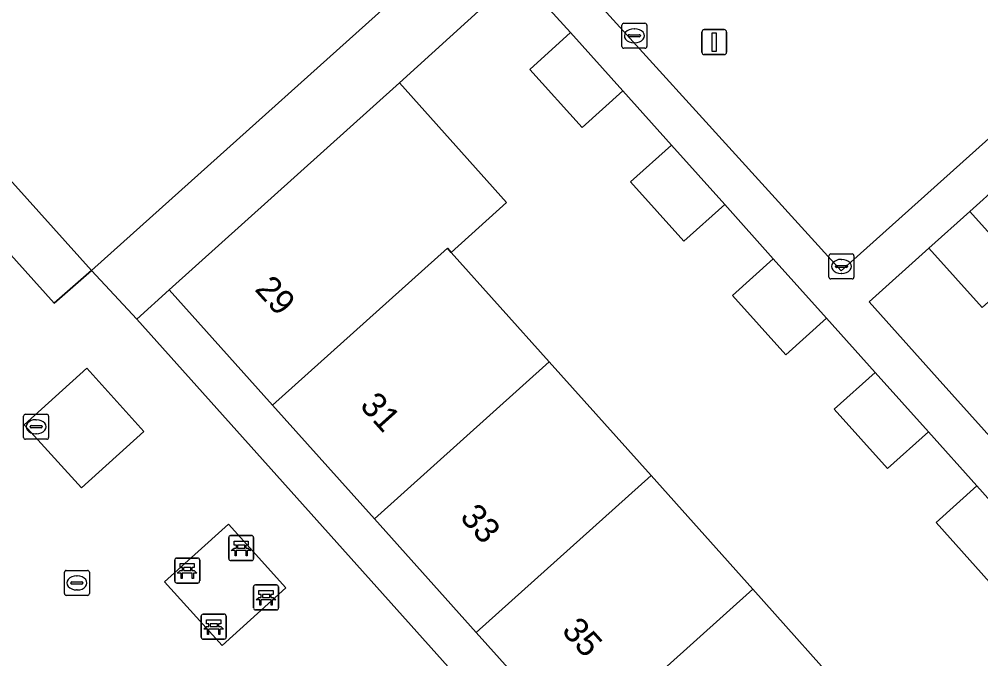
# Model space of a CAD drawing. Extents: x 162172 to 163187, y 382874 to 383685.
# Drawn here: x 162882.93 to 162921.45, y 383376.66 to 383402.27 of the extents above; entities that cross this region are included whole.
import ezdxf

# ---------------------------------------------------------------- set-up
doc = ezdxf.new("R2010")
doc.units = 0
for name, color, linetype in [('IMGEO_Bank', 7, 'Continuous'), ('IMGEO_Erf', 7, 'Continuous'), ('IMGEO_Groenvoorziening', 7, 'Continuous'), ('IMGEO_Kolk', 7, 'Continuous'), ('IMGEO_Lichtmast', 7, 'Continuous'), ('IMGEO_Pand', 7, 'Continuous'), ('IMGEO_Pand_nummerreeks', 7, 'Continuous'), ('IMGEO_Parkeervlak_open', 7, 'Continuous'), ('IMGEO_Rioolput', 7, 'Continuous'), ('IMGEO_Voetpad_open', 7, 'Continuous')]:
    doc.layers.add(name, color=color, linetype=linetype)

msp = doc.modelspace()

# ---------------------------------------------------------------- linework, layer by layer
at = {"layer": 'IMGEO_Bank'}
for p, q in [((162891.322, 383380.665), (162891.322, 383381.506)), ((162891.322, 383381.506), (162891.322, 383380.665)), ((162891.397, 383381.59), (162892.238, 383381.59)), ((162892.238, 383381.59), (162891.397, 383381.59)), ((162892.322, 383381.515), (162892.322, 383380.674)), ((162892.322, 383380.674), (162892.322, 383381.515)), ((162891.631, 383381.096), (162891.631, 383381.202)), ((162891.675, 383381.202), (162891.675, 383381.096)), ((162891.963, 383381.208), (162891.681, 383381.208)), ((162891.969, 383381.096), (162891.969, 383381.202)), ((162892.013, 383381.202), (162892.013, 383381.096)), ((162892.019, 383380.988), (162891.626, 383380.988)), ((162891.681, 383381.09), (162891.963, 383381.09)), ((162889.16, 383379.765), (162889.16, 383380.606)), ((162889.16, 383380.606), (162889.16, 383379.765)), ((162889.235, 383380.69), (162890.076, 383380.69)), ((162890.076, 383380.69), (162889.235, 383380.69)), ((162890.16, 383380.615), (162890.16, 383379.774)), ((162890.16, 383379.774), (162890.16, 383380.615)), ((162892.247, 383380.59), (162891.406, 383380.59)), ((162891.406, 383380.59), (162892.247, 383380.59)), ((162889.857, 383380.088), (162889.464, 383380.088)), ((162889.469, 383380.196), (162889.469, 383380.302)), ((162889.513, 383380.302), (162889.513, 383380.196)), ((162889.801, 383380.308), (162889.519, 383380.308)), ((162889.519, 383380.19), (162889.801, 383380.19)), ((162889.807, 383380.196), (162889.807, 383380.302)), ((162889.851, 383380.302), (162889.851, 383380.196)), ((162890.085, 383379.69), (162889.244, 383379.69)), ((162889.244, 383379.69), (162890.085, 383379.69)), ((162892.393, 383379.614), (162893.234, 383379.614)), ((162893.234, 383379.614), (162892.393, 383379.614)), ((162892.318, 383378.689), (162892.318, 383379.53)), ((162892.318, 383379.53), (162892.318, 383378.689)), ((162892.627, 383379.12), (162892.627, 383379.226)), ((162892.671, 383379.226), (162892.671, 383379.12)), ((162892.959, 383379.232), (162892.677, 383379.232)), ((162892.965, 383379.12), (162892.965, 383379.226)), ((162893.009, 383379.226), (162893.009, 383379.12)), ((162893.318, 383379.539), (162893.318, 383378.698)), ((162893.318, 383378.698), (162893.318, 383379.539)), ((162893.015, 383379.012), (162892.622, 383379.012)), ((162892.677, 383379.114), (162892.959, 383379.114)), ((162890.297, 383378.442), (162891.138, 383378.442)), ((162891.138, 383378.442), (162890.297, 383378.442)), ((162893.243, 383378.614), (162892.402, 383378.614)), ((162892.402, 383378.614), (162893.243, 383378.614)), ((162890.222, 383377.517), (162890.222, 383378.358)), ((162890.222, 383378.358), (162890.222, 383377.517)), ((162890.531, 383377.948), (162890.531, 383378.054)), ((162890.575, 383378.054), (162890.575, 383377.948)), ((162890.863, 383378.06), (162890.581, 383378.06)), ((162890.869, 383377.948), (162890.869, 383378.054)), ((162890.913, 383378.054), (162890.913, 383377.948)), ((162891.222, 383378.367), (162891.222, 383377.526)), ((162891.222, 383377.526), (162891.222, 383378.367)), ((162890.919, 383377.84), (162890.526, 383377.84)), ((162890.581, 383377.942), (162890.863, 383377.942)), ((162891.147, 383377.442), (162890.306, 383377.442)), ((162890.306, 383377.442), (162891.147, 383377.442))]:
    msp.add_line(p, q, dxfattribs=at)
for points in [[(162891.625, 383381.208), (162891.539, 383381.208), (162891.539, 383381.369), (162892.102, 383381.369), (162892.102, 383381.208), (162892.019, 383381.208)], [(162891.569, 383380.988), (162891.427, 383380.988), (162891.539, 383381.09), (162891.625, 383381.09)], [(162891.619, 383380.981), (162891.619, 383380.774), (162891.576, 383380.774), (162891.576, 383380.981)], [(162892.019, 383381.09), (162892.102, 383381.09), (162892.214, 383380.988), (162892.075, 383380.988)], [(162892.069, 383380.981), (162892.069, 383380.774), (162892.025, 383380.774), (162892.025, 383380.981)], [(162889.463, 383380.308), (162889.377, 383380.308), (162889.377, 383380.469), (162889.94, 383380.469), (162889.94, 383380.308), (162889.857, 383380.308)], [(162889.407, 383380.088), (162889.265, 383380.088), (162889.377, 383380.19), (162889.463, 383380.19)], [(162889.457, 383380.081), (162889.457, 383379.874), (162889.414, 383379.874), (162889.414, 383380.081)], [(162889.857, 383380.19), (162889.94, 383380.19), (162890.052, 383380.088), (162889.913, 383380.088)], [(162889.907, 383380.081), (162889.907, 383379.874), (162889.863, 383379.874), (162889.863, 383380.081)], [(162892.621, 383379.232), (162892.535, 383379.232), (162892.535, 383379.393), (162893.098, 383379.393), (162893.098, 383379.232), (162893.015, 383379.232)], [(162892.565, 383379.012), (162892.423, 383379.012), (162892.535, 383379.114), (162892.621, 383379.114)], [(162892.615, 383379.005), (162892.615, 383378.798), (162892.572, 383378.798), (162892.572, 383379.005)], [(162893.015, 383379.114), (162893.098, 383379.114), (162893.21, 383379.012), (162893.071, 383379.012)], [(162893.065, 383379.005), (162893.065, 383378.798), (162893.021, 383378.798), (162893.021, 383379.005)], [(162890.525, 383378.06), (162890.439, 383378.06), (162890.439, 383378.221), (162891.002, 383378.221), (162891.002, 383378.06), (162890.919, 383378.06)], [(162890.469, 383377.84), (162890.327, 383377.84), (162890.439, 383377.942), (162890.525, 383377.942)], [(162890.519, 383377.833), (162890.519, 383377.626), (162890.476, 383377.626), (162890.476, 383377.833)], [(162890.919, 383377.942), (162891.002, 383377.942), (162891.114, 383377.84), (162890.975, 383377.84)], [(162890.969, 383377.833), (162890.969, 383377.626), (162890.925, 383377.626), (162890.925, 383377.833)]]:
    msp.add_lwpolyline(points, dxfattribs=at)
for centre, radius, start, end in [((162891.4, 383381.512), 0.0779, 92.4484, 184.2845), ((162891.4, 383381.512), 0.0779, 92.4484, 184.2845), ((162892.244, 383381.512), 0.0779, 2.4484, 94.2845), ((162892.244, 383381.512), 0.0779, 2.4484, 94.2845), ((162891.624, 383381.201), 0.00671, 2.8957, 87.1043), ((162891.681, 383381.201), 0.00671, 92.8957, 177.1043), ((162891.963, 383381.201), 0.00671, 2.8957, 87.1043), ((162892.02, 383381.201), 0.00671, 92.8957, 177.1043), ((162891.569, 383380.981), 0.00671, 2.8957, 87.1043), ((162891.626, 383380.981), 0.00671, 92.8957, 177.1043), ((162891.624, 383381.097), 0.00671, 272.8957, 357.1043), ((162891.681, 383381.097), 0.00671, 182.8957, 267.1043), ((162891.963, 383381.097), 0.00671, 272.8957, 357.1043), ((162892.02, 383381.097), 0.00671, 182.8957, 267.1043), ((162892.018, 383380.981), 0.00671, 2.8957, 87.1043), ((162892.075, 383380.981), 0.00671, 92.8957, 177.1043), ((162889.238, 383380.612), 0.0779, 92.4484, 184.2845), ((162889.238, 383380.612), 0.0779, 92.4484, 184.2845), ((162890.082, 383380.612), 0.0779, 2.4484, 94.2845), ((162890.082, 383380.612), 0.0779, 2.4484, 94.2845), ((162891.4, 383380.668), 0.0779, 182.4484, 274.2845), ((162891.4, 383380.668), 0.0779, 182.4484, 274.2845), ((162892.244, 383380.668), 0.0779, 272.4484, 4.2845), ((162892.244, 383380.668), 0.0779, 272.4484, 4.2845), ((162889.407, 383380.081), 0.00671, 2.8957, 87.1043), ((162889.464, 383380.081), 0.00671, 92.8957, 177.1043), ((162889.462, 383380.301), 0.00671, 2.8957, 87.1043), ((162889.462, 383380.197), 0.00671, 272.8957, 357.1043), ((162889.519, 383380.301), 0.00671, 92.8957, 177.1043), ((162889.519, 383380.197), 0.00671, 182.8957, 267.1043), ((162889.801, 383380.301), 0.00671, 2.8957, 87.1043), ((162889.801, 383380.197), 0.00671, 272.8957, 357.1043), ((162889.858, 383380.301), 0.00671, 92.8957, 177.1043), ((162889.858, 383380.197), 0.00671, 182.8957, 267.1043), ((162889.856, 383380.081), 0.00671, 2.8957, 87.1043), ((162889.913, 383380.081), 0.00671, 92.8957, 177.1043), ((162889.238, 383379.768), 0.0779, 182.4484, 274.2845), ((162889.238, 383379.768), 0.0779, 182.4484, 274.2845), ((162890.082, 383379.768), 0.0779, 272.4484, 4.2845), ((162890.082, 383379.768), 0.0779, 272.4484, 4.2845), ((162892.396, 383379.536), 0.0779, 92.4484, 184.2845), ((162892.396, 383379.536), 0.0779, 92.4484, 184.2845), ((162893.24, 383379.536), 0.0779, 2.4484, 94.2845), ((162893.24, 383379.536), 0.0779, 2.4484, 94.2845), ((162892.62, 383379.225), 0.00671, 2.8957, 87.1043), ((162892.677, 383379.225), 0.00671, 92.8957, 177.1043), ((162892.959, 383379.225), 0.00671, 2.8957, 87.1043), ((162893.016, 383379.225), 0.00671, 92.8957, 177.1043), ((162892.565, 383379.005), 0.00671, 2.8957, 87.1043), ((162892.622, 383379.005), 0.00671, 92.8957, 177.1043), ((162892.62, 383379.121), 0.00671, 272.8957, 357.1043), ((162892.677, 383379.121), 0.00671, 182.8957, 267.1043), ((162892.959, 383379.121), 0.00671, 272.8957, 357.1043), ((162893.016, 383379.121), 0.00671, 182.8957, 267.1043), ((162893.014, 383379.005), 0.00671, 2.8957, 87.1043), ((162893.071, 383379.005), 0.00671, 92.8957, 177.1043), ((162890.3, 383378.364), 0.0779, 92.4484, 184.2845), ((162890.3, 383378.364), 0.0779, 92.4484, 184.2845), ((162891.144, 383378.364), 0.0779, 2.4484, 94.2845), ((162891.144, 383378.364), 0.0779, 2.4484, 94.2845), ((162892.396, 383378.692), 0.0779, 182.4484, 274.2845), ((162892.396, 383378.692), 0.0779, 182.4484, 274.2845), ((162893.24, 383378.692), 0.0779, 272.4484, 4.2845), ((162893.24, 383378.692), 0.0779, 272.4484, 4.2845), ((162890.524, 383378.053), 0.00671, 2.8957, 87.1043), ((162890.581, 383378.053), 0.00671, 92.8957, 177.1043), ((162890.863, 383378.053), 0.00671, 2.8957, 87.1043), ((162890.92, 383378.053), 0.00671, 92.8957, 177.1043), ((162890.469, 383377.833), 0.00671, 2.8957, 87.1043), ((162890.526, 383377.833), 0.00671, 92.8957, 177.1043), ((162890.524, 383377.949), 0.00671, 272.8957, 357.1043), ((162890.581, 383377.949), 0.00671, 182.8957, 267.1043), ((162890.863, 383377.949), 0.00671, 272.8957, 357.1043), ((162890.92, 383377.949), 0.00671, 182.8957, 267.1043), ((162890.918, 383377.833), 0.00671, 2.8957, 87.1043), ((162890.975, 383377.833), 0.00671, 92.8957, 177.1043), ((162890.3, 383377.52), 0.0779, 182.4484, 274.2845), ((162890.3, 383377.52), 0.0779, 182.4484, 274.2845), ((162891.144, 383377.52), 0.0779, 272.4484, 4.2845), ((162891.144, 383377.52), 0.0779, 272.4484, 4.2845)]:
    msp.add_arc(centre, radius, start, end, dxfattribs=at)
at = {"layer": 'IMGEO_Erf'}
msp.add_lwpolyline([(162867.584, 383409.558), (162884.33, 383390.898), (162885.821, 383392.207), (162869.056, 383410.879)], close=True, dxfattribs=at)
for points in [[(162921.796, 383379.725), (162919.66, 383382.107), (162921.297, 383383.575), (162919.353, 383385.744), (162917.716, 383384.276), (162915.579, 383386.658), (162917.217, 383388.126), (162915.273, 383390.294), (162913.636, 383388.826), (162911.5, 383391.208), (162913.137, 383392.676), (162911.193, 383394.845), (162909.556, 383393.377), (162907.42, 383395.759), (162909.057, 383397.227), (162907.113, 383399.395), (162905.476, 383397.927), (162903.386, 383400.258), (162905.017, 383401.733), (162902.923, 383404.039), (162898.159, 383399.714), (162902.454, 383394.929), (162900.234, 383392.929), (162904.163, 383388.542), (162908.241, 383383.989), (162912.319, 383379.437), (162916.396, 383374.884)], [(162923.447, 383396.762), (162921.007, 383394.572), (162923.145, 383392.191)], [(162921.508, 383390.721), (162919.37, 383393.102), (162916.972, 383390.949), (162919.702, 383387.909), (162924.059, 383383.057)], [(162905.318, 383373.159), (162901.238, 383377.709), (162897.157, 383382.259), (162893.077, 383386.809), (162888.938, 383391.424), (162887.637, 383390.257), (162916.26, 383358.318)]]:
    msp.add_lwpolyline(points, dxfattribs=at)
at = {"layer": 'IMGEO_Groenvoorziening'}
for points in [[(162887.925, 383385.756), (162885.634, 383388.289), (162883.134, 383386.028), (162885.425, 383383.495)], [(162893.616, 383379.498), (162891.313, 383382.047), (162888.752, 383379.734), (162891.055, 383377.185)]]:
    msp.add_lwpolyline(points, close=True, dxfattribs=at)
at = {"layer": 'IMGEO_Kolk'}
for p, q in [((162907.071, 383401.179), (162907.071, 383402.031)), ((162907.146, 383402.105), (162907.998, 383402.105)), ((162908.072, 383402.031), (162908.072, 383401.179)), ((162907.33, 383401.599), (162907.33, 383401.611)), ((162907.768, 383401.562), (162907.37, 383401.562)), ((162907.373, 383401.648), (162907.771, 383401.648)), ((162907.559, 383401.885), (162907.584, 383401.885)), ((162907.814, 383401.611), (162907.814, 383401.599)), ((162907.582, 383401.325), (162907.557, 383401.325)), ((162907.998, 383401.105), (162907.146, 383401.105)), ((162915.368, 383391.942), (162915.368, 383392.794)), ((162915.443, 383392.868), (162916.295, 383392.868)), ((162916.369, 383392.794), (162916.369, 383391.942)), ((162915.627, 383392.362), (162915.627, 383392.374)), ((162916.065, 383392.325), (162915.667, 383392.325)), ((162915.67, 383392.411), (162916.068, 383392.411)), ((162915.856, 383392.648), (162915.881, 383392.648)), ((162916.111, 383392.374), (162916.111, 383392.362)), ((162915.879, 383392.088), (162915.854, 383392.088)), ((162916.295, 383391.868), (162915.443, 383391.868)), ((162884.743, 383379.266), (162884.743, 383380.118)), ((162884.818, 383380.192), (162885.67, 383380.192)), ((162885.231, 383379.972), (162885.256, 383379.972)), ((162885.744, 383380.118), (162885.744, 383379.266)), ((162885.002, 383379.686), (162885.002, 383379.698)), ((162885.44, 383379.649), (162885.042, 383379.649)), ((162885.045, 383379.735), (162885.443, 383379.735)), ((162885.486, 383379.698), (162885.486, 383379.686)), ((162885.67, 383379.192), (162884.818, 383379.192)), ((162885.254, 383379.412), (162885.229, 383379.412))]:
    msp.add_line(p, q, dxfattribs=at)
for points in [[(162907.071, 383401.179), (162907.071, 383402.031)], [(162907.146, 383402.105), (162907.998, 383402.105)], [(162908.072, 383402.031), (162908.072, 383401.179)], [(162907.998, 383401.105), (162907.146, 383401.105)], [(162915.368, 383391.942), (162915.368, 383392.794)], [(162915.443, 383392.868), (162916.295, 383392.868)], [(162916.369, 383392.794), (162916.369, 383391.942)], [(162916.295, 383391.868), (162915.443, 383391.868)], [(162884.743, 383379.266), (162884.743, 383380.118)], [(162884.818, 383380.192), (162885.67, 383380.192)], [(162885.744, 383380.118), (162885.744, 383379.266)], [(162885.67, 383379.192), (162884.818, 383379.192)]]:
    msp.add_lwpolyline(points, dxfattribs=at)
for centre, radius, start, end in [((162907.148, 383402.029), 0.0765, 91.552, 178.448), ((162907.148, 383402.029), 0.0765, 91.552, 178.448), ((162907.996, 383402.029), 0.0765, 1.552, 88.448), ((162907.996, 383402.029), 0.0765, 1.552, 88.448), ((162907.37, 383401.608), 0.0403, 85.8775, 175.7526), ((162907.367, 383401.598), 0.0366, 178.938, 274.7102), ((162907.771, 383401.605), 0.043, 264.8664, 352.4533), ((162907.775, 383401.61), 0.0386, 1.7309, 96.639), ((162907.148, 383401.181), 0.0765, 181.552, 268.448), ((162907.148, 383401.181), 0.0765, 181.552, 268.448), ((162907.996, 383401.181), 0.0765, 271.552, 358.448), ((162907.996, 383401.181), 0.0765, 271.552, 358.448), ((162915.445, 383392.792), 0.0765, 91.552, 178.448), ((162915.445, 383392.792), 0.0765, 91.552, 178.448), ((162916.293, 383392.792), 0.0765, 1.552, 88.448), ((162916.293, 383392.792), 0.0765, 1.552, 88.448), ((162915.667, 383392.371), 0.0403, 85.8775, 175.7526), ((162915.664, 383392.361), 0.0366, 178.938, 274.7102), ((162916.068, 383392.368), 0.043, 264.8664, 352.4533), ((162916.072, 383392.373), 0.0386, 1.7309, 96.639), ((162915.445, 383391.944), 0.0765, 181.552, 268.448), ((162915.445, 383391.944), 0.0765, 181.552, 268.448), ((162916.293, 383391.944), 0.0765, 271.552, 358.448), ((162916.293, 383391.944), 0.0765, 271.552, 358.448), ((162884.82, 383380.116), 0.0765, 91.552, 178.448), ((162884.82, 383380.116), 0.0765, 91.552, 178.448), ((162885.668, 383380.116), 0.0765, 1.552, 88.448), ((162885.668, 383380.116), 0.0765, 1.552, 88.448), ((162885.042, 383379.695), 0.0403, 85.8775, 175.7526), ((162885.039, 383379.685), 0.0366, 178.938, 274.7102), ((162885.443, 383379.692), 0.043, 264.8664, 352.4533), ((162885.447, 383379.697), 0.0386, 1.7309, 96.639), ((162884.82, 383379.268), 0.0765, 181.552, 268.448), ((162884.82, 383379.268), 0.0765, 181.552, 268.448), ((162885.668, 383379.268), 0.0765, 271.552, 358.448), ((162885.668, 383379.268), 0.0765, 271.552, 358.448)]:
    msp.add_arc(centre, radius, start, end, dxfattribs=at)
for centre, major_axis, ratio, start_param, end_param in [((162907.558, 383401.605), (-0.387, 0.002), 0.722429, 4.712389, 7.853982), ((162907.583, 383401.605), (-0.39, 0.002), 0.717154, 1.570796, 4.712389), ((162915.855, 383392.368), (-0.387, 0.002), 0.722429, 4.712389, 7.853982), ((162915.88, 383392.368), (-0.39, 0.002), 0.717154, 1.570796, 4.712389), ((162885.23, 383379.692), (-0.387, 0.002), 0.722429, 4.712389, 7.853982), ((162885.255, 383379.692), (-0.39, 0.002), 0.717154, 1.570796, 4.712389)]:
    msp.add_ellipse(centre, major_axis=major_axis, ratio=ratio, start_param=start_param, end_param=end_param, dxfattribs=at)
at = {"layer": 'IMGEO_Lichtmast'}
for p, q in [((162910.275, 383400.95), (162910.275, 383401.75)), ((162910.275, 383401.75), (162910.275, 383400.95)), ((162910.375, 383401.85), (162911.165, 383401.85)), ((162911.165, 383401.85), (162910.375, 383401.85)), ((162911.265, 383401.75), (162911.265, 383400.95)), ((162911.265, 383400.95), (162911.265, 383401.75)), ((162911.165, 383400.85), (162910.375, 383400.85)), ((162910.375, 383400.85), (162911.165, 383400.85))]:
    msp.add_line(p, q, dxfattribs=at)
msp.add_lwpolyline([(162910.695, 383401.725), (162910.845, 383401.725), (162910.845, 383400.975), (162910.695, 383400.975), (162910.695, 383401.725)], dxfattribs=at)
for centre, start, end in [((162910.375, 383401.75), 90, 180), ((162910.375, 383401.75), 90, 180), ((162911.165, 383401.75), 0, 90), ((162911.165, 383401.75), 360, 90), ((162910.375, 383400.95), 180, 270), ((162910.375, 383400.95), 180, 270), ((162911.165, 383400.95), 270, 0), ((162911.165, 383400.95), 270, 0)]:
    msp.add_arc(centre, 0.1, start, end, dxfattribs=at)
at = {"layer": 'IMGEO_Pand'}
for points in [[(162889.676, 383411.183), (162886.895, 383414.282), (162880.635, 383421.262), (162870.419, 383412.101), (162869.056, 383410.879), (162885.821, 383392.207), (162901.2, 383405.989), (162896.86, 383410.818), (162896.446, 383411.279), (162894.341, 383409.387), (162892.651, 383407.869), (162888.914, 383404.524), (162885.977, 383407.8)], [(162905.017, 383401.733), (162903.386, 383400.258), (162905.476, 383397.927), (162907.113, 383399.395)], [(162893.077, 383386.809), (162900.086, 383393.094), (162900.234, 383392.929), (162902.454, 383394.929), (162898.159, 383399.714), (162888.938, 383391.424)], [(162907.42, 383395.759), (162909.556, 383393.377), (162911.193, 383394.845), (162909.057, 383397.227)], [(162921.007, 383394.572), (162919.37, 383393.102), (162921.508, 383390.721), (162923.145, 383392.191)], [(162893.077, 383386.809), (162897.157, 383382.259), (162904.163, 383388.542), (162900.234, 383392.929), (162900.086, 383393.094)], [(162911.5, 383391.208), (162913.636, 383388.826), (162915.273, 383390.294), (162913.137, 383392.676)], [(162904.163, 383388.542), (162897.157, 383382.259), (162901.238, 383377.709), (162908.241, 383383.989)], [(162915.579, 383386.658), (162917.716, 383384.276), (162919.353, 383385.744), (162917.217, 383388.126)], [(162912.319, 383379.437), (162908.241, 383383.989), (162901.238, 383377.709), (162905.318, 383373.159)], [(162921.796, 383379.725), (162923.433, 383381.193), (162921.297, 383383.575), (162919.66, 383382.107)], [(162909.399, 383368.609), (162916.396, 383374.884), (162912.319, 383379.437), (162905.318, 383373.159)]]:
    msp.add_lwpolyline(points, close=True, dxfattribs=at)
at = {"layer": 'IMGEO_Parkeervlak_open'}
msp.add_lwpolyline([(162979.85, 383448.242), (162976.637, 383451.959), (162973.952, 383455.065), (162965.401, 383447.39), (162964.688, 383448.12), (162964.139, 383447.655), (162964.844, 383446.912), (162957.727, 383440.547), (162957.091, 383441.302), (162956.558, 383440.848), (162957.203, 383440.092), (162950.131, 383433.718), (162949.492, 383434.481), (162950.025, 383434.963), (162939.367, 383446.841), (162900.891, 383412.317), (162900.798, 383412.235), (162904.191, 383408.453), (162902.485, 383406.92), (162915.853, 383392.195), (162945.417, 383418.688), (162946.141, 383417.88), (162970.83, 383440.134)], close=True, dxfattribs=at)
at = {"layer": 'IMGEO_Rioolput'}
for p, q in [((162883.109, 383385.522), (162883.109, 383386.374)), ((162883.184, 383386.448), (162884.036, 383386.448)), ((162883.597, 383386.228), (162883.622, 383386.228)), ((162884.11, 383386.374), (162884.11, 383385.522)), ((162883.368, 383385.942), (162883.368, 383385.954)), ((162883.806, 383385.905), (162883.408, 383385.905)), ((162883.411, 383385.991), (162883.809, 383385.991)), ((162883.852, 383385.954), (162883.852, 383385.942)), ((162884.036, 383385.448), (162883.184, 383385.448)), ((162883.62, 383385.668), (162883.595, 383385.668))]:
    msp.add_line(p, q, dxfattribs=at)
for points in [[(162883.109, 383385.522), (162883.109, 383386.374)], [(162883.184, 383386.448), (162884.036, 383386.448)], [(162884.11, 383386.374), (162884.11, 383385.522)], [(162884.036, 383385.448), (162883.184, 383385.448)]]:
    msp.add_lwpolyline(points, dxfattribs=at)
for centre, radius, start, end in [((162883.186, 383386.372), 0.0765, 91.552, 178.448), ((162883.186, 383386.372), 0.0765, 91.552, 178.448), ((162884.034, 383386.372), 0.0765, 1.552, 88.448), ((162884.034, 383386.372), 0.0765, 1.552, 88.448), ((162883.408, 383385.951), 0.0403, 85.8775, 175.7526), ((162883.405, 383385.941), 0.0366, 178.938, 274.7102), ((162883.809, 383385.948), 0.043, 264.8664, 352.4533), ((162883.813, 383385.953), 0.0386, 1.7309, 96.639), ((162883.186, 383385.524), 0.0765, 181.552, 268.448), ((162883.186, 383385.524), 0.0765, 181.552, 268.448), ((162884.034, 383385.524), 0.0765, 271.552, 358.448), ((162884.034, 383385.524), 0.0765, 271.552, 358.448)]:
    msp.add_arc(centre, radius, start, end, dxfattribs=at)
for centre, major_axis, ratio, start_param, end_param in [((162883.596, 383385.948), (-0.387, 0.002), 0.722429, 4.712389, 7.853982), ((162883.621, 383385.948), (-0.39, 0.002), 0.717154, 1.570796, 4.712389)]:
    msp.add_ellipse(centre, major_axis=major_axis, ratio=ratio, start_param=start_param, end_param=end_param, dxfattribs=at)
at = {"layer": 'IMGEO_Voetpad_open'}
for points in [[(162945.417, 383418.688), (162915.853, 383392.195), (162902.485, 383406.92), (162904.191, 383408.453), (162900.798, 383412.235), (162900.891, 383412.317), (162939.367, 383446.841)], [(162909.159, 383421.851), (162906.479, 383419.447), (162905.353, 383418.437), (162902.013, 383415.441), (162900.893, 383414.436), (162897.706, 383411.577), (162896.86, 383410.818), (162901.2, 383405.989), (162885.821, 383392.207), (162887.637, 383390.257), (162888.938, 383391.424), (162898.159, 383399.714), (162902.923, 383404.039), (162905.017, 383401.733), (162907.113, 383399.395), (162909.057, 383397.227), (162911.193, 383394.845), (162913.137, 383392.676), (162915.273, 383390.294), (162917.217, 383388.126), (162919.353, 383385.744), (162921.297, 383383.575), (162923.433, 383381.193)], [(162887.637, 383390.257), (162885.821, 383392.207), (162884.33, 383390.898), (162867.584, 383409.558), (162869.056, 383410.879), (162870.419, 383412.101), (162866.247, 383416.741), (162850.35, 383402.422), (162854.541, 383397.827), (162855.826, 383398.979), (162857.294, 383400.318), (162874.032, 383381.638), (162872.564, 383380.298), (162874.342, 383378.286), (162906.371, 383342.613)], [(162924.059, 383383.057), (162919.702, 383387.909), (162916.972, 383390.949), (162919.37, 383393.102), (162921.007, 383394.572), (162923.447, 383396.762)], [(162916.26, 383358.318), (162887.637, 383390.257)]]:
    msp.add_lwpolyline(points, dxfattribs=at)
for points in [[(162885.425, 383383.495), (162883.134, 383386.028), (162885.634, 383388.289), (162887.925, 383385.756)], [(162891.055, 383377.185), (162888.752, 383379.734), (162891.313, 383382.047), (162893.616, 383379.498)]]:
    msp.add_lwpolyline(points, close=True, dxfattribs=at)

# ---------------------------------------------------------------- texts
at = {"layer": 'IMGEO_Pand_nummerreeks'}
for s, rotation, p in [('29', 312.1835, (162892.332, 383391.432)), ('31', 311.8827, (162896.541, 383386.768)), ('33', 311.8897, (162900.548, 383382.301)), ('35', 311.8827, (162904.628, 383377.751))]:
    msp.add_text(s, height=1, rotation=rotation, dxfattribs=at).set_placement(p)

doc.saveas('drawing.dxf')
